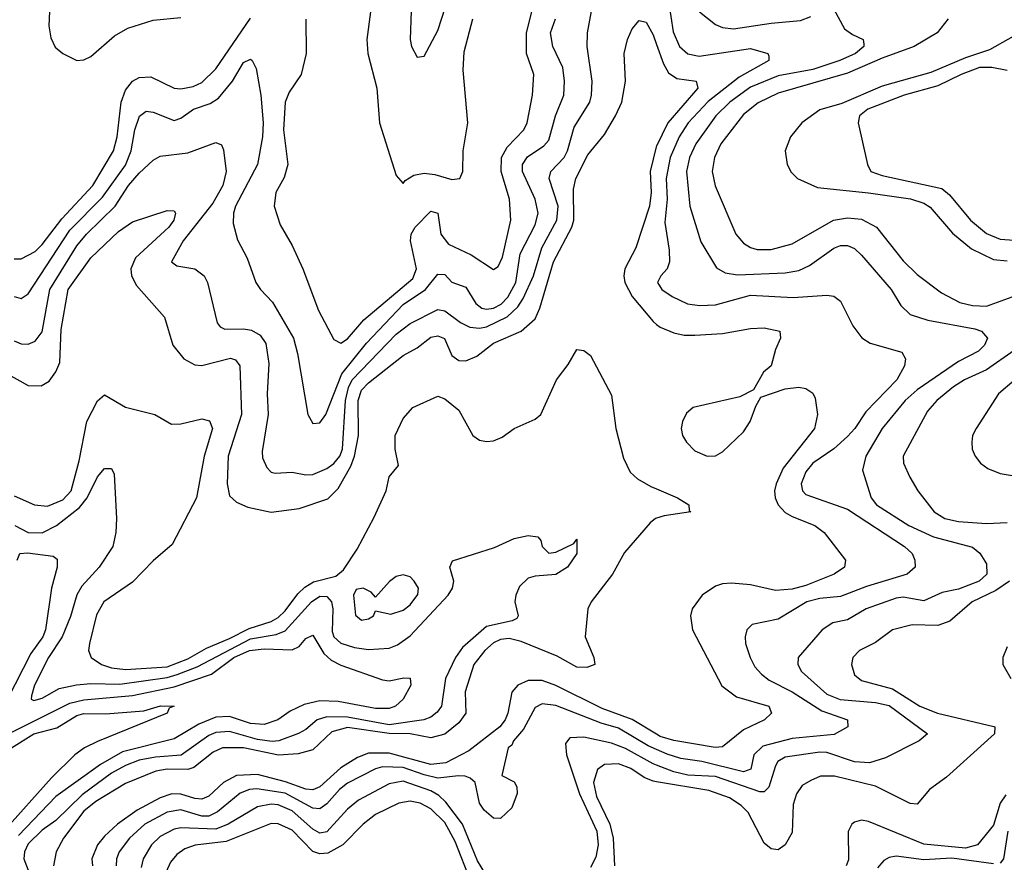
# Model space of a CAD drawing. Header units: inches. Extents: x 990535 to 1117859, y 769386 to 892122.
# Tile 568 of 656: x 1088165 to 1091001, y 806120 to 808547. Entities that reach past the tile are written whole.
import ezdxf

# ---------------------------------------------------------------- set-up
doc = ezdxf.new("R2010")
doc.units = ezdxf.units.IN
doc.header["$MEASUREMENT"] = 0
doc.layers.add('B0880', color=7, linetype='Continuous')
doc.layers.add('B0890', color=7, linetype='Continuous')

msp = doc.modelspace()

# ---------------------------------------------------------------- linework, layer by layer
at = {"layer": 'B0880', "color": 5}
for points, elevation in [([(1088150, 807621.8), (1088170, 807613.2), (1088190, 807612.9), (1088210, 807621.5), (1088230, 807648.1), (1088252.4, 807770), (1088330, 807895.9), (1088357.8, 807930), (1088440.9, 808010), (1088479.1, 808070), (1088510, 808105.5), (1088550, 808142.8), (1088570, 808154.6), (1088650, 808163.4), (1088730, 808193.5), (1088746.8, 808186.8), (1088752.7, 808172.7), (1088760.6, 808110), (1088750.4, 808070), (1088721.5, 808018.5), (1088636, 807910), (1088602.3, 807850), (1088618.4, 807838.4), (1088670, 807829.4), (1088696.8, 807810), (1088706, 807790), (1088734.2, 807674.2), (1088743, 807663), (1088756.1, 807656.1), (1088810, 807657.2), (1088833.3, 807653.3), (1088858.5, 807638.5), (1088874.8, 807614.8), (1088883.1, 807556.9), (1088878.5, 807470), (1088881.3, 807410), (1088863.4, 807303.4), (1088864.8, 807284.8), (1088877.1, 807257.1), (1088890, 807243.9), (1088900.9, 807240.9), (1088950, 807244.2), (1088990, 807235.8), (1089010, 807237.3), (1089050, 807254.3), (1089070, 807269), (1089088, 807290), (1089095.7, 807310), (1089103.4, 807450), (1089112.5, 807487.5), (1089123.2, 807510), (1089250, 807641.4), (1089290, 807671.8), (1089370, 807712.1), (1089390, 807709.1), (1089435.4, 807675.4), (1089462, 807662), (1089490, 807658.5), (1089510, 807662.6), (1089570, 807691.6), (1089599.8, 807720.2), (1089615.8, 807744.2), (1089645.2, 807810), (1089669.7, 807890), (1089712.6, 807970), (1089716.5, 808010), (1089690.7, 808090), (1089695.4, 808110), (1089733.9, 808150), (1089743.5, 808170), (1089762.1, 808237.9), (1089807.7, 808310), (1089812.9, 808330), (1089814.1, 808370), (1089799.9, 808470), (1089800.5, 808510), (1089845.4, 808750)], 2640), ([(1089292.7, 808572.7), (1089290.3, 808490), (1089293.7, 808470), (1089310, 808439.1), (1089330, 808442), (1089370, 808516.4), (1089402.4, 808617.6)], 2740), ([(1088150, 807858.4), (1088170, 807858.3), (1088210, 807880.1), (1088230, 807899.7), (1088286.6, 807973.4), (1088375.8, 808070), (1088435.9, 808170), (1088446.4, 808210), (1088457.7, 808310), (1088470, 808344.1), (1088489.9, 808370), (1088510, 808380.9), (1088542.7, 808382.7), (1088610, 808350.5), (1088630, 808348.4), (1088665.2, 808354.8), (1088690, 808366.4), (1088730, 808406.2), (1088830, 808551.5)], 2680), ([(1088251.3, 808571.3), (1088249.1, 808530), (1088254.7, 808494.7), (1088267.9, 808467.9), (1088290.1, 808450.1), (1088330, 808430.2), (1088350, 808431.6), (1088370, 808441.2), (1088438.9, 808501.1), (1088476.6, 808523.4), (1088550, 808546.2), (1088630, 808553.4)], 2720), ([(1088989.3, 808549.3), (1088990.4, 808450), (1088976.1, 808390), (1088941.8, 808338.2), (1088929.7, 808310), (1088925.7, 808230), (1088938, 808130), (1088926.9, 808093.1), (1088903.2, 808050), (1088898.7, 808010), (1088916.1, 807956.1), (1088950, 807897.3), (1088981.4, 807830), (1089025.9, 807710), (1089070, 807626.5), (1089090, 807616), (1089110, 807627.8), (1089156.9, 807683.1), (1089297.8, 807802.2), (1089308.5, 807830), (1089291.4, 807910), (1089293, 807930), (1089304.5, 807950), (1089350, 807996), (1089370, 807990.3), (1089378.1, 807930), (1089400.9, 807900.9), (1089466, 807870), (1089530, 807828.2), (1089543.3, 807836.7), (1089556.3, 807863.7), (1089580.1, 807970), (1089576.6, 808030), (1089552.4, 808110), (1089553.2, 808150), (1089570, 808180.5), (1089617.7, 808230), (1089626.7, 808250), (1089642.6, 808330), (1089646.1, 808390), (1089624.9, 808450), (1089625.5, 808510), (1089642.7, 808577.3)], 2680), ([(1089175.7, 808570), (1089165.4, 808490), (1089167.9, 808450), (1089193.7, 808350), (1089202.2, 808250), (1089250, 808098.4), (1089270, 808075.3), (1089275.7, 808084.3), (1089300.7, 808099.3), (1089330, 808105.2), (1089361.2, 808101.2), (1089410, 808087), (1089432.9, 808090), (1089442.1, 808110), (1089442.4, 808170), (1089456.7, 808250), (1089442.4, 808402.4), (1089445.2, 808454.8), (1089470.2, 808549.8)], 2720), ([(1088124.6, 807530), (1088190, 807493.4), (1088227.6, 807492.4), (1088250, 807505.8), (1088270, 807533.2), (1088280.6, 807559.4), (1088285.3, 807654.7), (1088304.7, 807770), (1088370, 807861.5), (1088450, 807936.8), (1088490, 807965), (1088590, 807997.5), (1088610, 807996.9), (1088614.5, 807990), (1088609.2, 807970), (1088594.9, 807950), (1088498.7, 807861.3), (1088485.5, 807830), (1088487.8, 807810), (1088501.8, 807781.8), (1088582.6, 807690), (1088606.7, 807610), (1088638.5, 807570), (1088670, 807552.7), (1088690, 807551), (1088772.3, 807572.3), (1088787.5, 807567.5), (1088799.3, 807550), (1088804, 807410), (1088766, 807290), (1088763.1, 807210), (1088770, 807175.4), (1088790, 807157.4), (1088823, 807143), (1088890, 807128.5), (1088970, 807139.1), (1089053, 807167), (1089082.9, 807197.1), (1089118.8, 807261.2), (1089130, 807290), (1089141.4, 807350), (1089140.5, 807450), (1089150, 807479.9), (1089170, 807500.9), (1089270, 807580.1), (1089310, 807601.8), (1089350, 807632.4), (1089370, 807636.3), (1089388.9, 807628.9), (1089410, 807580.1), (1089430, 807566.1), (1089450, 807564.7), (1089481.9, 807578.1), (1089530, 807615.1), (1089609.8, 807650), (1089650, 807685.9), (1089663.7, 807716.3), (1089702.9, 807850), (1089756.1, 807950), (1089761.4, 807970), (1089760.9, 808059.1), (1089767.6, 808090), (1089801.7, 808158.3), (1089850, 808216.5), (1089881.9, 808270), (1089899.4, 808310), (1089909.9, 808370), (1089906.2, 808450), (1089916.4, 808490), (1089930, 808520.7), (1089950, 808544.9), (1089970, 808540.3), (1089990, 808503.6), (1090000, 808475.9)], 2620), ([(1088150, 807750.1), (1088170, 807744), (1088190, 807757.5), (1088310, 807941.4), (1088404.3, 808035.7), (1088470, 808128), (1088486.3, 808170), (1088497.3, 808230), (1088510.7, 808269.3), (1088530, 808283.5), (1088550, 808280.7), (1088610, 808257.3), (1088630, 808264.2), (1088666, 808290), (1088713.9, 808306.1), (1088738.5, 808321.5), (1088778.7, 808370), (1088810, 808424.2), (1088830, 808433.8), (1088835.3, 808430), (1088847, 808407), (1088860.3, 808330), (1088867.1, 808250), (1088864.8, 808210), (1088850.1, 808130), (1088787, 808010), (1088781, 807990), (1088780.7, 807960.7), (1088793.2, 807913.2), (1088820.9, 807860.9), (1088845.4, 807790), (1088858.6, 807770), (1088893.8, 807733.8), (1088953.9, 807630), (1088965.5, 807585.5), (1088995.7, 807410), (1089010, 807384.5), (1089030, 807386.4), (1089047.1, 807410), (1089092.9, 807527.1), (1089164.4, 807615.6), (1089270, 807726.9), (1089334.6, 807770), (1089370, 807814), (1089390, 807813.4), (1089410, 807791.7), (1089450, 807777), (1089479.1, 807730), (1089496.5, 807716.5), (1089510, 807713.1), (1089530, 807716.8), (1089552, 807728), (1089571.6, 807748.4), (1089594.6, 807790), (1089607.4, 807872.6), (1089650, 807956.8), (1089658.4, 807990), (1089650.3, 808030), (1089613.4, 808110), (1089613.4, 808130), (1089627.8, 808152.2), (1089675.5, 808184.5), (1089690, 808200.2), (1089708.3, 808270), (1089732.6, 808330), (1089734.6, 808370), (1089729.9, 808409.9), (1089700.8, 808470), (1089694, 808510), (1089708.5, 808550)], 2660), ([(1090000, 808183.4), (1089998.9, 808181.1), (1089981.2, 808110), (1089984.1, 808050), (1089979.3, 808010), (1089940.3, 807890), (1089908.9, 807830), (1089905.5, 807810), (1089908.6, 807790), (1089930, 807750), (1089990, 807677.7), (1090000, 807669.8)], 2620), ([(1088150, 807175.8), (1088208.4, 807150), (1088246, 807146), (1088290, 807164.3), (1088313.7, 807190), (1088336.6, 807276.6), (1088358.7, 807390), (1088390, 807449.4), (1088410, 807466.4), (1088470, 807431.5), (1088554.9, 807410), (1088602.4, 807382.4), (1088630, 807383.6), (1088690, 807397.4), (1088712, 807392), (1088720.7, 807370), (1088697, 807290), (1088674.4, 807170), (1088604.2, 807035.8), (1088550, 806988.2), (1088490, 806926.8), (1088408.1, 806870), (1088386.7, 806833.3), (1088366.3, 806750), (1088364.1, 806730), (1088371.5, 806710), (1088401.5, 806690), (1088430, 806680.5), (1088470, 806675.3), (1088590, 806683.4), (1088650, 806706.3), (1088703.2, 806736.8), (1088770, 806764.4), (1088826.2, 806793.8), (1088890, 806813.7), (1088910, 806825.1), (1088930, 806844.1), (1088966.5, 806893.5), (1088986.9, 806913.1), (1089011.9, 806928.1), (1089076, 806944), (1089097.9, 806962.1), (1089137.8, 807022.2), (1089186, 807114), (1089221.4, 807190), (1089230, 807230.2), (1089256.9, 807263.1), (1089247.2, 807310), (1089247.1, 807350), (1089270, 807398.5), (1089298.2, 807430), (1089370, 807463), (1089390, 807455.5), (1089430, 807422.5), (1089471, 807350), (1089490, 807336.4), (1089510, 807332.1), (1089530, 807334.3), (1089555, 807345), (1089590, 807369.4), (1089650, 807396.9), (1089666.9, 807410), (1089711.2, 807510), (1089745.5, 807554.5), (1089770, 807597.1), (1089790, 807594.9), (1089810, 807580.5), (1089870, 807465.5), (1089882.3, 807370), (1089904.2, 807284.2), (1089924.1, 807244.1), (1089944.8, 807224.8), (1089982.9, 807202.9), (1090000, 807195.6)], 2580), ([(1088151.3, 807090), (1088190, 807070.3), (1088230, 807069), (1088271, 807090), (1088338, 807142), (1088360.1, 807170), (1088390, 807230.2), (1088410, 807254.4), (1088430, 807254.9), (1088437.8, 807237.8), (1088443.8, 807110), (1088442.4, 807070), (1088433.4, 807030), (1088394.8, 806970), (1088344.7, 806915.3), (1088329.8, 806890.2), (1088312.1, 806827.9), (1088287.7, 806770), (1088248.7, 806710), (1088207.9, 806630), (1088199.2, 806599.2), (1088198.9, 806590), (1088205.9, 806585.9), (1088230, 806592.8), (1088279.5, 806620.5), (1088328.6, 806631.4), (1088370, 806635.5), (1088453.4, 806633.4), (1088590, 806652.7), (1088619.3, 806660.7), (1088676.5, 806683.5), (1088830, 806763.6), (1088904.2, 806775.8), (1088930, 806786.4), (1089005.7, 806870), (1089030, 806886.7), (1089050, 806885.4), (1089063.1, 806870), (1089067, 806850), (1089065.4, 806785.4), (1089070, 806769.6), (1089090, 806751.2), (1089130, 806738.4), (1089170, 806733.1), (1089230, 806737.2), (1089253.5, 806746.5), (1089290, 806772), (1089399.9, 806890), (1089411.9, 806910), (1089416, 806930), (1089404.8, 806970), (1089411.6, 806988.4), (1089533.1, 807026.9), (1089590, 807052.8), (1089630, 807061.1), (1089658, 807058), (1089666.7, 807046.7), (1089670.4, 807030), (1089690, 807010.4), (1089710, 807013.4), (1089762, 807038), (1089770, 807050.7), (1089770.1, 807010), (1089743.2, 806970), (1089710, 806949.4), (1089650, 806944.8), (1089630, 806938.3), (1089605.5, 806914.5), (1089594.6, 806890), (1089591.6, 806870), (1089601.4, 806830), (1089597.4, 806822.6), (1089584.2, 806815.8), (1089510, 806799.4), (1089440.7, 806739.3), (1089421, 806710), (1089392.2, 806650), (1089380.8, 806570), (1089367.9, 806552.1), (1089350, 806538.2), (1089329.8, 806530.2), (1089230, 806516), (1089110, 806538.4), (1089050, 806539.2), (1089022, 806530), (1088990, 806502.9), (1088968.5, 806491.5), (1088911.7, 806470), (1088892.3, 806467.7), (1088850, 806474.2), (1088770, 806496.8), (1088730, 806494.2), (1088710, 806485.4), (1088631, 806429), (1088556.9, 806423.1), (1088510, 806414.2), (1088470, 806398.7), (1088430, 806376.5), (1088345.4, 806314.6), (1088270, 806240.6), (1088230, 806212.7), (1088190, 806172.9), (1088178.9, 806150), (1088177.4, 806130), (1088193.1, 806090)], 2560), ([(1090000, 807111), (1089997, 807110), (1089981.8, 807098.2), (1089907.8, 807012.2), (1089872.9, 806950), (1089811.2, 806870), (1089802.2, 806850), (1089794.4, 806770), (1089819.3, 806710), (1089822.4, 806690), (1089799.1, 806680.9), (1089770, 806682.4), (1089713.4, 806713.4), (1089610, 806756.3), (1089575.3, 806764.7), (1089550, 806761.9), (1089530, 806752.3), (1089505.4, 806730), (1089473.2, 806690), (1089448.7, 806611.3), (1089450.1, 806550), (1089430, 806521.5), (1089390, 806489.5), (1089350, 806478.8), (1089290.4, 806490.4), (1089230, 806490.7), (1089110, 806508.3), (1089064.1, 806495.9), (1089010, 806443.6), (1088967.2, 806432.8), (1088910.9, 806429.1), (1088810, 806449.6), (1088750, 806450), (1088723, 806437), (1088666.8, 806393.2), (1088650, 806387.8), (1088590, 806388.6), (1088557.6, 806382.4), (1088470, 806346.8), (1088384.4, 806295.6), (1088350, 806267.1), (1088291.3, 806190), (1088270.3, 806150), (1088262.8, 806110)], 2580), ([(1088157.8, 806990), (1088166, 807010), (1088188, 807012), (1088262, 807002), (1088273.7, 806993.7), (1088273.8, 806970), (1088257.2, 806910), (1088239.9, 806790), (1088232.4, 806770), (1088198, 806722), (1088130, 806589.9)], 2540), ([(1088117.5, 806482.5), (1088310, 806578.5), (1088350, 806587.9), (1088490, 806600.4), (1088610, 806625.4), (1088717.8, 806662.2), (1088782.1, 806710), (1088827, 806730), (1088870, 806735.1), (1088950, 806731.7), (1088970, 806741.5), (1088990, 806764.6), (1089010, 806774.8), (1089041.2, 806721.2), (1089062.6, 806702.6), (1089090, 806688), (1089210, 806645.4), (1089230, 806643), (1089271.8, 806651.8), (1089290.2, 806650.2), (1089291.8, 806630), (1089270.2, 806590), (1089247.8, 806570), (1089230, 806563.4), (1089190, 806563.2), (1089082.8, 806582.8), (1089030, 806585.1), (1088985, 806575), (1088944.7, 806555.3), (1088909.1, 806530), (1088870, 806516.7), (1088830, 806519.5), (1088770, 806540.5), (1088730, 806537.9), (1088681.6, 806518.4), (1088610, 806475.4), (1088461.7, 806438.3), (1088398.2, 806401.8), (1088270, 806309.4), (1088162.4, 806197.6)], 2540), ([(1090000, 806489), (1089930, 806531.2), (1089843, 806563), (1089710, 806629.7), (1089670, 806643.6), (1089630, 806643.9), (1089600.4, 806630), (1089582.9, 806610), (1089571.5, 806550), (1089564.1, 806530), (1089548.6, 806510), (1089459.2, 806440.8), (1089393.2, 806406.8), (1089350, 806401.3), (1089230, 806434.3), (1089170, 806434.4), (1089138.1, 806421.9), (1089090, 806392.3), (1089030, 806337.8), (1089010, 806328.7), (1088990, 806330.5), (1088931.4, 806351.4), (1088850, 806373), (1088790, 806370.2), (1088752.9, 806350), (1088710, 806310.8), (1088690, 806301.7), (1088670, 806303.4), (1088630, 806316.4), (1088603.2, 806316.8), (1088570, 806306), (1088503.7, 806270), (1088446.7, 806230), (1088410, 806195.5), (1088389.7, 806170), (1088373.2, 806130), (1088374.9, 806110)], 2620), ([(1088142.2, 806450), (1088206.4, 806490), (1088272.8, 806507.2), (1088330, 806542.5), (1088350, 806549), (1088412.4, 806547.6), (1088523.3, 806556.7), (1088570.8, 806570.8), (1088610.4, 806570), (1088595.9, 806564.1), (1088590.1, 806549.9), (1088390, 806467.7), (1088352.3, 806450), (1088323.9, 806430), (1088256.8, 806363.2), (1088119.9, 806210)], 2520), ([(1090000, 806445), (1089975.6, 806455.6), (1089890, 806506.7), (1089840.5, 806520.5), (1089710, 806572.2), (1089670, 806576.2), (1089650, 806565.6), (1089616.3, 806503.7), (1089587.8, 806470), (1089582.7, 806457.3), (1089572.4, 806450), (1089554, 806370), (1089590, 806352), (1089597.5, 806337.5), (1089598, 806318), (1089582.8, 806277.2), (1089550, 806246), (1089530, 806247), (1089503.6, 806270), (1089489.7, 806290), (1089477.2, 806350), (1089462.7, 806362.7), (1089448.5, 806368.5), (1089428.9, 806368.9), (1089370, 806362.8), (1089330, 806371.9), (1089270, 806393.5), (1089210, 806394.9), (1089190, 806389), (1089110, 806347.6), (1089087, 806330), (1089050, 806288.7), (1089030, 806274.5), (1089010, 806275.7), (1088930, 806318.9), (1088848.3, 806331.7), (1088827.2, 806330), (1088800.4, 806319.6), (1088734.8, 806265.2), (1088710, 806252.5), (1088690, 806252.9), (1088630, 806270.7), (1088590, 806264.3), (1088526.3, 806230), (1088481.4, 806190), (1088452, 806150), (1088443.9, 806130), (1088443.5, 806110)], 2640), ([(1090000, 806399.8), (1089990, 806403.7), (1089910, 806447.6), (1089870, 806463.6), (1089790, 806480.5), (1089750, 806478.4), (1089737.7, 806462.3), (1089740.1, 806430), (1089777.6, 806317.6), (1089828.2, 806210), (1089831.8, 806170), (1089824.8, 806135.2), (1089810, 806105.3)], 2660), ([(1090000, 806351.7), (1089990, 806353.4), (1089964.4, 806364.4), (1089925.9, 806390), (1089890, 806404.1), (1089850, 806401.7), (1089830, 806387.1), (1089818.6, 806350), (1089826.7, 806310), (1089865.4, 806230), (1089875.2, 806190), (1089878.7, 806110)], 2680), ([(1089505.1, 806090), (1089484.2, 806124.2), (1089440.4, 806230), (1089393.1, 806293.1), (1089372.6, 806312.6), (1089350, 806326.2), (1089270, 806353.7), (1089230, 806345.7), (1089140.9, 806299.1), (1089110, 806272.9), (1089050, 806207.7), (1089030, 806204.3), (1089010, 806215.2), (1088950, 806268.6), (1088910, 806285.7), (1088890, 806287.2), (1088850, 806279.6), (1088765.7, 806230), (1088730, 806215.3), (1088630, 806219), (1088610, 806215.2), (1088570, 806194.2), (1088545.5, 806170), (1088520.7, 806130), (1088515.3, 806104.7)], 2660), ([(1089464.8, 806064.8), (1089420.1, 806180.1), (1089390, 806234.4), (1089350, 806273.8), (1089319.4, 806290), (1089290, 806295.9), (1089257.8, 806290), (1089190, 806258.1), (1089155.2, 806230), (1089096.4, 806170), (1089053.2, 806146.8), (1089030, 806144.6), (1089010, 806150.9), (1088950, 806212.9), (1088910, 806230.9), (1088890, 806231.5), (1088760.1, 806179.9), (1088670.6, 806169.4), (1088641.1, 806158.9), (1088617.7, 806142.3), (1088599.7, 806120.3), (1088587.2, 806092.8)], 2680)]:
    msp.add_lwpolyline(points, dxfattribs=dict(at, elevation=elevation))
at = {"layer": 'B0880', "color": 5, "elevation": 2580}
msp.add_lwpolyline([(1089270, 806947.9), (1089250, 806943.2), (1089230.6, 806929.4), (1089190, 806884), (1089178, 806898), (1089155.1, 806910), (1089134.3, 806905.7), (1089126.9, 806890), (1089132.4, 806832.4), (1089150, 806817.8), (1089170, 806821.1), (1089184.5, 806830), (1089190, 806844.7), (1089234.6, 806834.6), (1089270, 806846.6), (1089290, 806861.7), (1089311.8, 806891.8), (1089314.2, 806910), (1089302, 806930), (1089290, 806942)], close=True, dxfattribs=at)
at = {"layer": 'B0890', "color": 5}
for points, elevation in [([(1090020.6, 808690), (1090047.6, 808512.4), (1090065.8, 808470), (1090090, 808448.7), (1090122.8, 808442.8), (1090270, 808464.3), (1090320.5, 808450), (1090322.8, 808442.8), (1090322.8, 808430), (1090238.2, 808381.8), (1090148, 808312), (1090090.4, 808250), (1090064.5, 808210), (1090039.3, 808150), (1090027.1, 808090), (1090030.6, 808030), (1090023.6, 807963.6), (1090036.4, 807883.6), (1090037.5, 807850), (1090030.1, 807829.9), (1090011.7, 807810), (1090002.8, 807790), (1090015.3, 807770), (1090044.9, 807750), (1090089.3, 807729.3), (1090123.7, 807723.7), (1090170, 807726.4), (1090270, 807753.8), (1090392.9, 807747.1), (1090490, 807754), (1090510, 807751.4), (1090530, 807736.5), (1090565.5, 807665.5), (1090591, 807631), (1090615.3, 807615.3), (1090706.7, 807590), (1090716.9, 807570), (1090713.8, 807550), (1090692.2, 807510), (1090602.2, 807417.8), (1090571.3, 807370), (1090550, 807346.4), (1090510, 807311.3), (1090450, 807269.9), (1090430, 807245), (1090416.6, 807210), (1090420.1, 807190), (1090430, 807179.8), (1090550, 807136.9), (1090714.3, 807030), (1090735.6, 807010), (1090743.8, 806990), (1090745, 806970), (1090722, 806950), (1090605, 806915), (1090530, 806885.3), (1090470, 806879.6), (1090432.9, 806870), (1090350, 806820.4), (1090275, 806805), (1090259.7, 806790), (1090255, 806770), (1090256.1, 806750), (1090269.4, 806710), (1090283.1, 806683.1), (1090301.8, 806661.8), (1090324.5, 806644.5), (1090390, 806610.7), (1090476.2, 806556.2), (1090550.2, 806530), (1090551.1, 806510), (1090511.4, 806488.6), (1090390, 806476.3), (1090305.6, 806454.4), (1090279.9, 806430), (1090271.8, 806388.2), (1090250, 806380.5), (1090130, 806410.6), (1090070, 806419.5), (1090030, 806432), (1090000, 806445)], 2640), ([(1090510, 808577.3), (1090541.5, 808521.5), (1090564.3, 808504.3), (1090594.9, 808490), (1090597, 808477), (1090596.8, 808470), (1090573.3, 808450), (1090528.1, 808430), (1090450, 808404.2), (1090350, 808385.3), (1090270, 808353.3), (1090210.8, 808310), (1090170.4, 808270), (1090112.9, 808190), (1090094.9, 808150), (1090085.9, 808110), (1090096, 808010), (1090127.2, 807907.2), (1090172.6, 807832.6), (1090197.8, 807817.8), (1090232.5, 807812.5), (1090370, 807817.9), (1090410, 807824.6), (1090440.8, 807839.2), (1090510, 807889.1), (1090530, 807896.8), (1090550, 807897.2), (1090570, 807888.6), (1090590, 807869.4), (1090675.5, 807770), (1090703.7, 807723.7), (1090730, 807698.4), (1090781.5, 807681.5), (1090916.6, 807656.6), (1090935.3, 807650), (1090952.6, 807630), (1090944.1, 807610), (1090927.6, 807592.4), (1090870, 807562.7), (1090750, 807480.7), (1090716.1, 807450), (1090649.7, 807370), (1090602.5, 807290), (1090592.7, 807250), (1090617.7, 807170), (1090633.4, 807150), (1090726, 807090), (1090797.4, 807057.4), (1090910, 807028.2), (1090930.7, 807010.7), (1090950, 806979.7), (1090951, 806950), (1090929.4, 806930), (1090870, 806906.4), (1090822.5, 806897.5), (1090770, 806872.8), (1090710, 806883.5), (1090690, 806881.3), (1090603.9, 806850), (1090550, 806818.7), (1090507.8, 806810), (1090476.8, 806790), (1090407.5, 806710), (1090406.4, 806690), (1090417.2, 806670), (1090490, 806604.1), (1090528.8, 806588.8), (1090630, 806580.7), (1090670, 806571.8), (1090780.3, 806490), (1090755.8, 806470), (1090659.1, 806420.9), (1090613.5, 806406.5), (1090570.1, 806409.9), (1090490, 806436.8), (1090470, 806437.7), (1090370, 806422.6), (1090349.6, 806410.4), (1090342.4, 806397.6), (1090323.6, 806336.4), (1090310, 806323.3), (1090297.4, 806322.6), (1090170, 806367.2), (1090090, 806371.4), (1090050, 806380.2), (1090000, 806399.8)], 2660), ([(1090123.9, 808570), (1090170, 808533.7), (1090190, 808524.8), (1090221, 808521), (1090330, 808537.6), (1090414.9, 808545.1), (1090443.8, 808556.2)], 2660), ([(1090839.3, 808550), (1090808.1, 808510), (1090742.1, 808470), (1090650, 808436.6), (1090550, 808393.4), (1090350, 808335.8), (1090292.2, 808307.8), (1090250, 808274.7), (1090185.1, 808190), (1090166.9, 808150), (1090160.3, 808110), (1090169.1, 808069.1), (1090227.8, 807930), (1090250, 807903.5), (1090270, 807890.7), (1090290, 807885.7), (1090330, 807885.7), (1090390, 807902.1), (1090509.7, 807970.3), (1090550, 807976.6), (1090590, 807972.4), (1090633.8, 807950), (1090710, 807852.6), (1090750, 807813.8), (1090820.2, 807760.2), (1090873.1, 807733.1), (1090910, 807723.6), (1090950, 807721.7), (1091130, 807787.3)], 2680), ([(1091117.3, 808550), (1090959.2, 808460.8), (1090890, 808437.9), (1090790, 808395.3), (1090650, 808355.9), (1090533.7, 808306.3), (1090470, 808287.5), (1090418.6, 808250), (1090386, 808210), (1090370.7, 808170), (1090376.3, 808130), (1090387.8, 808107.8), (1090406, 808090), (1090463.6, 808063.6), (1090610, 808048.7), (1090730.9, 808030.9), (1090770, 808018.8), (1090787.5, 808007.5), (1090852.5, 807932.5), (1090907, 807887), (1090970, 807856.2), (1091010, 807852.4)], 2720), ([(1090000, 808475.9), (1090020.2, 808420.2), (1090034.6, 808394.6), (1090057.8, 808377.8), (1090114.3, 808370), (1090118.9, 808350), (1090032.5, 808250), (1090000, 808183.4)], 2620), ([(1091010, 808400.7), (1090965.1, 808410), (1090930, 808409.7), (1090877.1, 808390), (1090810, 808357.1), (1090713.5, 808330), (1090608, 808290), (1090584, 808270), (1090580.2, 808250), (1090607.8, 808130), (1090617.4, 808110), (1090650, 808098.4), (1090821.4, 808061.4), (1090843.2, 808043.2), (1090904.4, 807970), (1090950, 807931.1), (1090990, 807914.8), (1091030, 807912.2)], 2740), ([(1090000, 807669.8), (1090010, 807662), (1090050, 807645.2), (1090079, 807639), (1090110, 807638.8), (1090190, 807643.8), (1090270, 807658), (1090310, 807659.8), (1090354.6, 807650), (1090357.2, 807630), (1090342.6, 807597.4), (1090330.2, 807549.8), (1090308.3, 807531.7), (1090278.6, 807481.4), (1090239.5, 807460.5), (1090105.5, 807430), (1090086.3, 807413.7), (1090074.6, 807390), (1090070.8, 807370), (1090074.2, 807350), (1090085.7, 807330), (1090110, 807305.8), (1090146, 807290), (1090170, 807290.8), (1090190, 807302.1), (1090250, 807360.4), (1090269.3, 807390), (1090285.5, 807434.5), (1090300, 807460), (1090370, 807483.8), (1090410, 807488.6), (1090430, 807484.5), (1090450, 807471.6), (1090456.8, 807456.8), (1090463.8, 807410), (1090454.7, 807370), (1090364.5, 807255.5), (1090343.9, 807210), (1090339.1, 807190), (1090341, 807170), (1090349.8, 807149.8), (1090370, 807128.1), (1090390, 807115.8), (1090455.6, 807090), (1090482.8, 807070), (1090544.4, 806990), (1090540.8, 806970), (1090511.2, 806950), (1090430, 806917.7), (1090390, 806907.1), (1090342.9, 806902.9), (1090270, 806919.5), (1090215.8, 806924.2), (1090190, 806921.9), (1090170, 806915.2), (1090131, 806890), (1090102.5, 806850), (1090097.2, 806830), (1090103, 806790), (1090188.3, 806628.3), (1090230, 806596.6), (1090323.6, 806570), (1090331.3, 806550), (1090310.3, 806530), (1090250, 806502), (1090190, 806452.9), (1090169.1, 806450.9), (1090050, 806470.6), (1090010, 806482.9), (1090000, 806489)], 2620), ([(1091030, 807594.6), (1090950, 807538.9), (1090886.7, 807510), (1090855, 807490), (1090807.5, 807450), (1090780.5, 807419.5), (1090710.2, 807290), (1090711, 807270), (1090728.9, 807230), (1090752.4, 807190), (1090799.2, 807130), (1090830.3, 807110), (1090870, 807101.6), (1090950, 807095.8), (1091010, 807099.2)], 2680), ([(1091030, 807507.9), (1090984.3, 807470), (1090920.8, 807370), (1090910.2, 807350), (1090907.8, 807330), (1090909, 807310), (1090917.8, 807290), (1090932.7, 807270), (1090954.2, 807254.2), (1090990, 807240.3), (1091070, 807226.4)], 2720), ([(1090000, 807195.6), (1090060.2, 807170), (1090092.8, 807150), (1090093.4, 807133.4), (1090098.8, 807130), (1090021.5, 807118.5), (1090000, 807111)], 2580), ([(1091016.5, 806930), (1090977.1, 806902.9), (1090909.1, 806870), (1090844.9, 806815.1), (1090810, 806802.4), (1090736.1, 806803.9), (1090679.1, 806790), (1090630, 806752.8), (1090584.7, 806730), (1090565.6, 806710), (1090561, 806690), (1090570, 806660.3), (1090590, 806643.3), (1090679.7, 806619.7), (1090758, 806570), (1090809.3, 806550), (1090971.5, 806511.5), (1090974.6, 806510), (1090973.2, 806490), (1090834.7, 806365.3), (1090785.6, 806330), (1090750, 806287.7), (1090730, 806289.2), (1090630, 806338.9), (1090511.9, 806368.1), (1090472.1, 806367.9), (1090443.9, 806356.1), (1090419.2, 806340.8), (1090402.5, 806317.5), (1090393.4, 806286.6), (1090390, 806205.4), (1090370.6, 806170), (1090350, 806156.2), (1090330, 806159.3), (1090310, 806174.8), (1090263.9, 806263.9), (1090243.7, 806283.7), (1090210, 806305.4), (1090150, 806326.6), (1090000, 806351.7)], 2680), ([(1091010, 806740.3), (1090997.2, 806710), (1090997.2, 806690), (1091020.1, 806650)], 2720), ([(1091005.7, 806314.3), (1090989.2, 806290.8), (1090970, 806227.1), (1090924, 806170), (1090890, 806161.2), (1090770, 806172.5), (1090610, 806237.3), (1090590, 806241.7), (1090570, 806235.9), (1090562.4, 806230), (1090551.6, 806208.4), (1090552.4, 806127.6), (1090546, 806110)], 2720), ([(1091011.7, 806210), (1090999.4, 806130), (1090990, 806117.4)], 2740), ([(1090970, 806115.2), (1090850, 806131.7), (1090770, 806126.7), (1090690, 806138), (1090670, 806134.2), (1090654.8, 806125.2), (1090636.3, 806103.7)], 2740)]:
    msp.add_lwpolyline(points, dxfattribs=dict(at, elevation=elevation))

doc.saveas('drawing.dxf')
